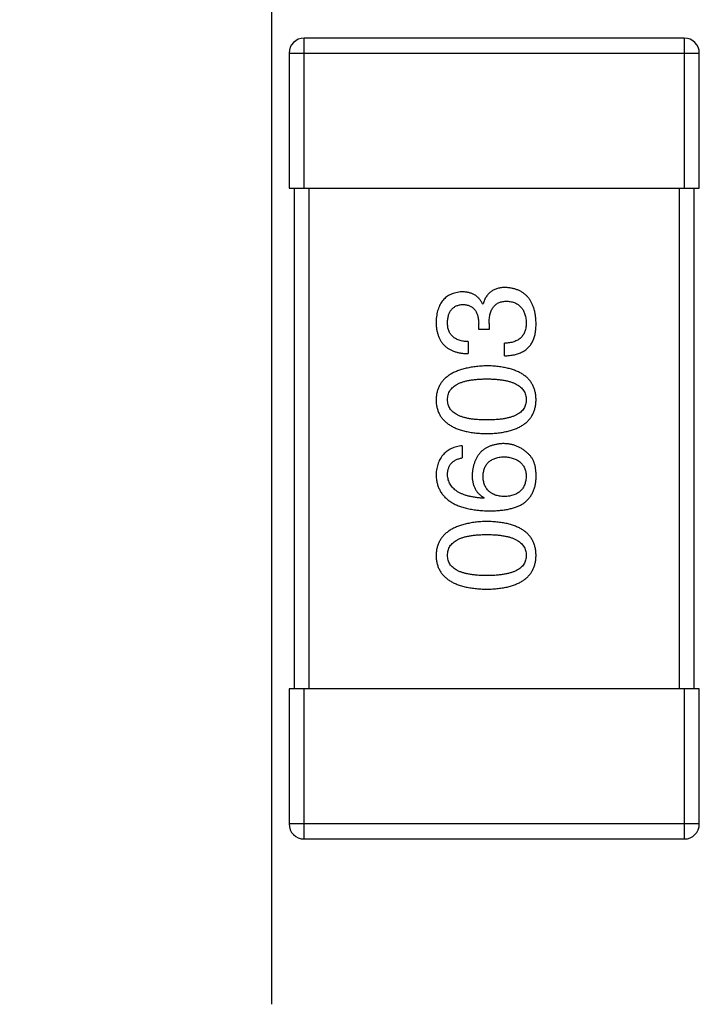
# Model space of a CAD drawing. Header units: millimetres. Extents: x 42 to 554, y 166 to 335.
# Tile 307 of 410: x 494.25 to 495.6, y 194.98 to 196.95. Entities that reach past the tile are written whole.
import ezdxf

# ---------------------------------------------------------------- set-up
doc = ezdxf.new("R2010")
doc.units = ezdxf.units.MM
doc.header["$LTSCALE"] = 30.734
doc.header["$PDMODE"] = 3
doc.header["$PDSIZE"] = 0.3125
doc.layers.get('0').update_dxf_attribs({"linetype": 'CONTINUOUS'})
doc.layers.get('Defpoints').update_dxf_attribs({"linetype": 'CONTINUOUS'})
doc.layers.add('Dim', color=6, linetype='CONTINUOUS', lineweight=13)
doc.styles.get("Standard").update_dxf_attribs({"font": 'txt', "width": 0.8})
doc.dimstyles.new('ISO-25_WS', dxfattribs={"dimscale": 1.8, "dimtxt": 2.5, "dimasz": 1.5, "dimexe": 1.25, "dimexo": 0.625, "dimtad": 1, "dimdsep": 46, "dimtxsty": 'Standard', "dimcen": 2.5, "dimadec": 0, "dimazin": 0, "dimtfac": 1, "dimtmove": 0, "dimatfit": 3, "dimfxl": 1, "dimtolj": 1, "dimtzin": 0, "dimarcsym": 0})

# ---------------------------------------------------------------- blocks, each defined once
blk = doc.blocks.new('*D40')
at = {"layer": 'Defpoints', "color": 0}
for p in [(452.7491, 205.2121), (494.7491, 205.2121), (494.7491, 197.2342)]:
    blk.add_point(p, dxfattribs=at)
at = {"layer": 'Dim', "color": 0, "lineweight": -2}
for p, q in [((452.7491, 204.0871), (452.7491, 194.9842)), ((494.7491, 204.0871), (494.7491, 194.9842)), ((455.4491, 197.2342), (492.0491, 197.2342))]:
    blk.add_line(p, q, dxfattribs=at)
at = {"layer": 'Dim', "color": 0}
for points in [[(455.4491, 197.6842), (455.4491, 196.7842), (452.7491, 197.2342)], [(492.0491, 196.7842), (492.0491, 197.6842), (494.7491, 197.2342)]]:
    blk.add_solid(points, dxfattribs=at)
at = {"layer": 'Dim', "color": 0, "insert": (473.7491, 200.6092), "char_height": 4.5, "attachment_point": 5}
blk.add_mtext('\\A1;42', dxfattribs=at)

msp = doc.modelspace()

# ---------------------------------------------------------------- linework, layer by layer
at = {"linetype": 'Continuous'}
for p, q in [((495.5743, 196.9145), (494.8143, 196.9145)), ((494.8143, 196.6145), (494.8143, 196.9145)), ((495.5743, 196.9145), (495.5743, 196.6145)), ((494.7843, 196.8845), (495.6043, 196.8845)), ((494.7843, 196.8845), (494.7843, 196.6145)), ((495.6043, 196.6145), (495.6043, 196.8845)), ((494.7843, 196.6145), (495.6043, 196.6145)), ((494.7943, 196.6145), (494.7943, 195.6145)), ((494.8243, 195.6145), (494.8243, 196.6145)), ((495.5643, 196.6145), (495.5643, 195.6145)), ((495.5943, 195.6145), (495.5943, 196.6145)), ((495.1709, 196.3835), (495.172, 196.3835)), ((495.1633, 196.3322), (495.1633, 196.3453)), ((495.184, 196.3442), (495.184, 196.3322)), ((495.184, 196.3322), (495.1633, 196.3322)), ((495.1425, 196.3081), (495.1425, 196.2841)), ((495.2146, 196.2797), (495.2146, 196.3049)), ((495.1305, 196.1), (495.1305, 196.076)), ((495.1742, 195.9962), (495.1731, 195.9951)), ((495.6043, 195.6145), (494.7843, 195.6145)), ((494.7843, 195.6145), (494.7843, 195.3445)), ((494.8143, 195.3145), (494.8143, 195.6145)), ((495.5743, 195.6145), (495.5743, 195.3145)), ((495.6043, 195.3445), (495.6043, 195.6145)), ((495.6043, 195.3445), (494.7843, 195.3445)), ((494.8143, 195.3145), (495.5743, 195.3145))]:
    msp.add_line(p, q, dxfattribs=at)
for centre, start, end in [((494.8143, 196.8845), 90, 180), ((495.5743, 196.8845), 0, 90), ((494.8143, 195.3445), 180, 270), ((495.5743, 195.3445), 270, 0)]:
    msp.add_arc(centre, 0.03, start, end, dxfattribs=at)
for points, knots in [([(495.1294, 196.4076), (495.1274, 196.4074), (495.1235, 196.4071), (495.1179, 196.406), (495.1126, 196.4046), (495.1077, 196.4027), (495.1032, 196.4004), (495.0991, 196.3977), (495.0953, 196.3945), (495.0919, 196.391), (495.0888, 196.387), (495.0862, 196.3825), (495.0839, 196.3777), (495.082, 196.3725), (495.0804, 196.3668), (495.0793, 196.3607), (495.0784, 196.3543), (495.0781, 196.3498), (495.078, 196.3475)], [0, 0, 0, 0, 0.067521, 0.132139, 0.193339, 0.252064, 0.309083, 0.364848, 0.420021, 0.475612, 0.532002, 0.589602, 0.649896, 0.712634, 0.778603, 0.848416, 0.922155, 1, 1, 1, 1]), ([(495.1709, 196.3835), (495.17, 196.3855), (495.1681, 196.3892), (495.1644, 196.3941), (495.16, 196.3983), (495.1551, 196.4018), (495.1495, 196.4044), (495.1434, 196.4063), (495.1366, 196.4074), (495.1318, 196.4075), (495.1294, 196.4076)], [0, 0, 0, 0, 0.125227, 0.244792, 0.361427, 0.478215, 0.59667, 0.722058, 0.856314, 1, 1, 1, 1]), ([(495.2168, 196.4163), (495.2154, 196.4163), (495.2126, 196.4163), (495.2085, 196.4158), (495.2046, 196.4153), (495.2009, 196.4143), (495.1974, 196.4132), (495.1941, 196.4118), (495.191, 196.4101), (495.1881, 196.4082), (495.1854, 196.406), (495.1829, 196.4036), (495.1806, 196.4008), (495.1784, 196.3979), (495.1765, 196.3947), (495.1748, 196.3912), (495.1733, 196.3875), (495.1724, 196.3849), (495.172, 196.3835)], [0, 0, 0, 0, 0.071215, 0.138707, 0.20396, 0.266995, 0.327734, 0.387609, 0.445602, 0.503345, 0.561136, 0.618597, 0.677672, 0.738255, 0.799989, 0.863961, 0.930555, 1, 1, 1, 1]), ([(495.278, 196.3453), (495.2779, 196.348), (495.2776, 196.3534), (495.2767, 196.3611), (495.2753, 196.3683), (495.2735, 196.3751), (495.2712, 196.3813), (495.2685, 196.387), (495.2654, 196.3923), (495.2617, 196.397), (495.2577, 196.4012), (495.2531, 196.4049), (495.2482, 196.4081), (495.2427, 196.4108), (495.2369, 196.413), (495.2306, 196.4146), (495.2239, 196.4158), (495.2192, 196.4162), (495.2168, 196.4163)], [0, 0, 0, 0, 0.078078, 0.151942, 0.221594, 0.28726, 0.350176, 0.409768, 0.467648, 0.523784, 0.578904, 0.634014, 0.689819, 0.746826, 0.805875, 0.867063, 0.931764, 1, 1, 1, 1]), ([(495.101, 196.3464), (495.101, 196.3478), (495.1012, 196.3504), (495.1017, 196.3543), (495.1023, 196.3579), (495.1032, 196.3613), (495.1043, 196.3645), (495.1057, 196.3673), (495.1073, 196.37), (495.1091, 196.3724), (495.1111, 196.3745), (495.1134, 196.3764), (495.1159, 196.3781), (495.1186, 196.3794), (495.1215, 196.3806), (495.1247, 196.3815), (495.1281, 196.3821), (495.1304, 196.3823), (495.1316, 196.3825)], [0, 0, 0, 0, 0.078051, 0.151197, 0.220412, 0.286742, 0.34933, 0.409464, 0.467368, 0.52298, 0.578639, 0.633998, 0.690142, 0.746855, 0.805868, 0.867776, 0.932345, 1, 1, 1, 1]), ([(495.1316, 196.3825), (495.1328, 196.3824), (495.1352, 196.3822), (495.1387, 196.3817), (495.142, 196.3809), (495.145, 196.3798), (495.1478, 196.3784), (495.1504, 196.3767), (495.1528, 196.3749), (495.1549, 196.3726), (495.1567, 196.3702), (495.1584, 196.3674), (495.1598, 196.3644), (495.161, 196.3611), (495.1619, 196.3575), (495.1626, 196.3537), (495.1631, 196.3496), (495.1632, 196.3468), (495.1633, 196.3453)], [0, 0, 0, 0, 0.067741, 0.131599, 0.192143, 0.249977, 0.306453, 0.361639, 0.416449, 0.471489, 0.527582, 0.584873, 0.644974, 0.70814, 0.77492, 0.845909, 0.920585, 1, 1, 1, 1]), ([(495.184, 196.3442), (495.184, 196.346), (495.1841, 196.3495), (495.1846, 196.3546), (495.1852, 196.3593), (495.1862, 196.3637), (495.1875, 196.3678), (495.189, 196.3715), (495.1909, 196.3748), (495.193, 196.3778), (495.1954, 196.3805), (495.1981, 196.3828), (495.2011, 196.3847), (495.2043, 196.3863), (495.2079, 196.3875), (495.2117, 196.3884), (495.2158, 196.3889), (495.2186, 196.389), (495.2201, 196.389)], [0, 0, 0, 0, 0.082495, 0.159728, 0.232496, 0.300725, 0.365163, 0.425859, 0.483728, 0.538892, 0.592921, 0.646195, 0.699968, 0.754746, 0.811387, 0.870806, 0.933482, 1, 1, 1, 1]), ([(495.2201, 196.389), (495.2216, 196.3889), (495.2244, 196.3887), (495.2285, 196.3879), (495.2324, 196.387), (495.236, 196.3856), (495.2393, 196.384), (495.2424, 196.3821), (495.2452, 196.3798), (495.2478, 196.3773), (495.25, 196.3745), (495.252, 196.3713), (495.2538, 196.3679), (495.2552, 196.3642), (495.2564, 196.3601), (495.2573, 196.3558), (495.258, 196.3512), (495.2582, 196.348), (495.2583, 196.3464)], [0, 0, 0, 0, 0.068514, 0.133941, 0.195994, 0.255362, 0.312994, 0.369441, 0.424687, 0.480522, 0.537148, 0.594801, 0.654411, 0.716817, 0.781981, 0.850498, 0.923306, 1, 1, 1, 1]), ([(495.078, 196.3475), (495.0781, 196.345), (495.0783, 196.3401), (495.0792, 196.333), (495.0805, 196.3264), (495.0824, 196.3202), (495.0846, 196.3145), (495.0875, 196.3094), (495.0908, 196.3046), (495.0946, 196.3004), (495.0989, 196.2966), (495.1037, 196.2934), (495.109, 196.2907), (495.1148, 196.2883), (495.121, 196.2865), (495.1278, 196.2852), (495.135, 196.2843), (495.1399, 196.2842), (495.1425, 196.2841)], [0, 0, 0, 0, 0.073232, 0.142595, 0.207997, 0.270074, 0.329156, 0.386529, 0.441846, 0.496976, 0.551877, 0.607941, 0.665637, 0.725446, 0.788542, 0.855101, 0.925196, 1, 1, 1, 1]), ([(495.1425, 196.3081), (495.1408, 196.3082), (495.1376, 196.3083), (495.1329, 196.3089), (495.1285, 196.3097), (495.1244, 196.3109), (495.1206, 196.3123), (495.1172, 196.314), (495.1141, 196.3159), (495.1113, 196.3182), (495.1088, 196.3207), (495.1067, 196.3236), (495.1049, 196.3267), (495.1035, 196.3301), (495.1023, 196.3338), (495.1015, 196.3377), (495.1011, 196.342), (495.101, 196.3449), (495.101, 196.3464)], [0, 0, 0, 0, 0.078134, 0.15164, 0.221358, 0.286689, 0.348614, 0.407697, 0.464247, 0.520153, 0.574432, 0.629291, 0.684538, 0.742032, 0.801329, 0.863637, 0.930123, 1, 1, 1, 1]), ([(495.2583, 196.3464), (495.2583, 196.3448), (495.2583, 196.3416), (495.2577, 196.337), (495.2569, 196.3327), (495.2557, 196.3287), (495.2542, 196.325), (495.2523, 196.3216), (495.25, 196.3185), (495.2475, 196.3157), (495.2445, 196.3133), (495.2413, 196.3111), (495.2377, 196.3093), (495.2337, 196.3078), (495.2294, 196.3065), (495.2248, 196.3057), (495.2198, 196.3051), (495.2164, 196.3049), (495.2146, 196.3049)], [0, 0, 0, 0, 0.071272, 0.13882, 0.201858, 0.262757, 0.320043, 0.376709, 0.431462, 0.486034, 0.541209, 0.597703, 0.65589, 0.717768, 0.782056, 0.850407, 0.92277, 1, 1, 1, 1]), ([(495.2715, 196.3092), (495.272, 196.3104), (495.2731, 196.3127), (495.2744, 196.3165), (495.2755, 196.3205), (495.2764, 196.3249), (495.2771, 196.3296), (495.2777, 196.3345), (495.2779, 196.3398), (495.278, 196.3434), (495.278, 196.3453)], [0, 0, 0, 0, 0.101955, 0.208983, 0.322698, 0.44339, 0.570851, 0.70629, 0.84885, 1, 1, 1, 1]), ([(495.2146, 196.2797), (495.2164, 196.2798), (495.2199, 196.2799), (495.225, 196.2804), (495.2299, 196.2811), (495.2345, 196.2819), (495.2389, 196.283), (495.2431, 196.2843), (495.247, 196.2859), (495.2507, 196.2876), (495.2541, 196.2895), (495.2574, 196.2917), (495.2603, 196.2941), (495.263, 196.2967), (495.2655, 196.2995), (495.2677, 196.3025), (495.2698, 196.3058), (495.2709, 196.3081), (495.2715, 196.3092)], [0, 0, 0, 0, 0.078937, 0.154495, 0.226898, 0.296844, 0.363348, 0.427781, 0.48946, 0.549586, 0.607902, 0.664733, 0.720805, 0.776157, 0.831175, 0.886736, 0.943094, 1, 1, 1, 1]), ([(495.1797, 196.2598), (495.1756, 196.2596), (495.1678, 196.2593), (495.1565, 196.2581), (495.146, 196.2565), (495.1362, 196.2545), (495.1271, 196.252), (495.1189, 196.2489), (495.1113, 196.2454), (495.1046, 196.2414), (495.0985, 196.2369), (495.0932, 196.2319), (495.0888, 196.2265), (495.085, 196.2205), (495.0821, 196.2141), (495.0799, 196.2072), (495.0785, 196.1998), (495.0782, 196.1947), (495.078, 196.192)], [0, 0, 0, 0, 0.088475, 0.171606, 0.249595, 0.322626, 0.391327, 0.455765, 0.516374, 0.573675, 0.628522, 0.681161, 0.732559, 0.783563, 0.83504, 0.887639, 0.942585, 1, 1, 1, 1]), ([(495.278, 196.192), (495.2779, 196.1947), (495.2777, 196.1999), (495.2764, 196.2074), (495.2744, 196.2144), (495.2716, 196.2209), (495.2681, 196.2269), (495.2638, 196.2325), (495.2587, 196.2375), (495.2529, 196.242), (495.2463, 196.246), (495.239, 196.2494), (495.2309, 196.2524), (495.2221, 196.2549), (495.2126, 196.2569), (495.2023, 196.2584), (495.1912, 196.2594), (495.1836, 196.2597), (495.1797, 196.2598)], [0, 0, 0, 0, 0.059134, 0.115603, 0.169236, 0.221572, 0.273254, 0.32474, 0.377319, 0.431815, 0.488555, 0.548609, 0.612242, 0.680182, 0.75251, 0.829782, 0.91231, 1, 1, 1, 1]), ([(495.101, 196.192), (495.101, 196.1937), (495.1012, 196.197), (495.1021, 196.2018), (495.1036, 196.2062), (495.1058, 196.2103), (495.1086, 196.214), (495.112, 196.2175), (495.1161, 196.2206), (495.1207, 196.2234), (495.126, 196.2258), (495.1318, 196.2279), (495.1383, 196.2296), (495.1454, 196.2311), (495.1531, 196.2322), (495.1614, 196.233), (495.1703, 196.2335), (495.1765, 196.2335), (495.1797, 196.2336)], [0, 0, 0, 0, 0.050604, 0.098688, 0.145699, 0.191791, 0.238625, 0.286717, 0.337546, 0.391814, 0.449755, 0.512106, 0.579685, 0.652048, 0.730262, 0.814146, 0.904281, 1, 1, 1, 1]), ([(495.1797, 196.2336), (495.1828, 196.2335), (495.1889, 196.2335), (495.1977, 196.233), (495.2059, 196.2322), (495.2135, 196.2311), (495.2205, 196.2297), (495.227, 196.2279), (495.2328, 196.2258), (495.2381, 196.2233), (495.2427, 196.2206), (495.2468, 196.2175), (495.2503, 196.2141), (495.2531, 196.2103), (495.2553, 196.2062), (495.257, 196.2018), (495.258, 196.197), (495.2582, 196.1937), (495.2583, 196.192)], [0, 0, 0, 0, 0.094834, 0.184067, 0.267029, 0.344713, 0.417334, 0.484367, 0.546941, 0.604717, 0.65953, 0.710539, 0.759381, 0.806382, 0.853027, 0.900623, 0.949121, 1, 1, 1, 1]), ([(495.078, 196.192), (495.0781, 196.1894), (495.0784, 196.1842), (495.0797, 196.1767), (495.0818, 196.1697), (495.0846, 196.1632), (495.0883, 196.1571), (495.0928, 196.1516), (495.098, 196.1466), (495.104, 196.1422), (495.1108, 196.1381), (495.1184, 196.1347), (495.1267, 196.1317), (495.1358, 196.1292), (495.1457, 196.1272), (495.1563, 196.1257), (495.1677, 196.1247), (495.1756, 196.1244), (495.1797, 196.1243)], [0, 0, 0, 0, 0.057911, 0.113262, 0.165956, 0.217443, 0.268511, 0.319665, 0.372, 0.426129, 0.483365, 0.543779, 0.607756, 0.676562, 0.749704, 0.827713, 0.911177, 1, 1, 1, 1]), ([(495.1797, 196.1516), (495.1765, 196.1516), (495.1703, 196.1517), (495.1614, 196.1522), (495.1531, 196.1529), (495.1454, 196.154), (495.1383, 196.1555), (495.1318, 196.1571), (495.126, 196.1592), (495.1207, 196.1616), (495.1161, 196.1643), (495.112, 196.1672), (495.1086, 196.1706), (495.1058, 196.1743), (495.1036, 196.1783), (495.1021, 196.1826), (495.1012, 196.1872), (495.101, 196.1904), (495.101, 196.192)], [0, 0, 0, 0, 0.096452, 0.187278, 0.271765, 0.350519, 0.423437, 0.491321, 0.554011, 0.612224, 0.666281, 0.717003, 0.764884, 0.811423, 0.856783, 0.902993, 0.950236, 1, 1, 1, 1]), ([(495.1797, 196.1243), (495.1836, 196.1244), (495.1912, 196.1247), (495.2023, 196.1257), (495.2126, 196.1272), (495.2221, 196.1292), (495.2309, 196.1317), (495.239, 196.1347), (495.2463, 196.1381), (495.2529, 196.1422), (495.2587, 196.1466), (495.2638, 196.1516), (495.2681, 196.1572), (495.2716, 196.1632), (495.2744, 196.1697), (495.2764, 196.1767), (495.2777, 196.1842), (495.2779, 196.1894), (495.278, 196.192)], [0, 0, 0, 0, 0.087693, 0.170223, 0.247496, 0.319826, 0.387768, 0.451403, 0.511459, 0.568358, 0.622671, 0.675251, 0.726739, 0.778422, 0.830759, 0.884394, 0.940865, 1, 1, 1, 1]), ([(495.2583, 196.192), (495.2583, 196.1904), (495.2582, 196.1872), (495.2573, 196.1826), (495.2557, 196.1782), (495.2535, 196.1743), (495.2507, 196.1706), (495.2473, 196.1672), (495.2433, 196.1643), (495.2386, 196.1616), (495.2334, 196.1592), (495.2275, 196.1571), (495.221, 196.1555), (495.2139, 196.154), (495.2062, 196.1529), (495.1979, 196.1522), (495.189, 196.1517), (495.1828, 196.1516), (495.1797, 196.1516)], [0, 0, 0, 0, 0.049766, 0.097012, 0.143225, 0.188786, 0.235079, 0.282962, 0.333687, 0.387747, 0.445963, 0.508657, 0.576545, 0.649868, 0.72822, 0.812712, 0.903543, 1, 1, 1, 1]), ([(495.2124, 196.1044), (495.2101, 196.1043), (495.2055, 196.104), (495.1989, 196.103), (495.1927, 196.1016), (495.1869, 196.0998), (495.1815, 196.0975), (495.1765, 196.0947), (495.1719, 196.0915), (495.1678, 196.0878), (495.1642, 196.0836), (495.1608, 196.079), (495.158, 196.074), (495.1556, 196.0685), (495.1535, 196.0625), (495.152, 196.0561), (495.1508, 196.0492), (495.1504, 196.0445), (495.1502, 196.0421)], [0, 0, 0, 0, 0.071527, 0.139094, 0.20346, 0.264939, 0.323904, 0.381383, 0.437591, 0.493343, 0.549401, 0.606085, 0.664838, 0.725424, 0.788712, 0.855452, 0.925772, 1, 1, 1, 1]), ([(495.2616, 196.0847), (495.2599, 196.0863), (495.2565, 196.0894), (495.2509, 196.0934), (495.245, 196.0968), (495.239, 196.0996), (495.2327, 196.1017), (495.2262, 196.1033), (495.2194, 196.1042), (495.2148, 196.1043), (495.2124, 196.1044)], [0, 0, 0, 0, 0.129393, 0.255335, 0.378531, 0.500878, 0.622934, 0.746191, 0.87096, 1, 1, 1, 1]), ([(495.1305, 196.1), (495.1285, 196.0998), (495.1246, 196.0993), (495.119, 196.098), (495.1137, 196.0964), (495.1088, 196.0944), (495.1042, 196.0921), (495.1, 196.0894), (495.0962, 196.0863), (495.0927, 196.0829), (495.0896, 196.079), (495.0868, 196.0748), (495.0844, 196.0703), (495.0824, 196.0653), (495.0808, 196.06), (495.0795, 196.0544), (495.0785, 196.0483), (495.0782, 196.0442), (495.078, 196.0421)], [0, 0, 0, 0, 0.06947, 0.136096, 0.199592, 0.260665, 0.319672, 0.377156, 0.433415, 0.489984, 0.546535, 0.604276, 0.663499, 0.725182, 0.788953, 0.855683, 0.926216, 1, 1, 1, 1]), ([(495.278, 196.0355), (495.2781, 196.0383), (495.2782, 196.0437), (495.2775, 196.0515), (495.2764, 196.0587), (495.2746, 196.0652), (495.2723, 196.0711), (495.2693, 196.0763), (495.2659, 196.0809), (495.263, 196.0835), (495.2616, 196.0847)], [0, 0, 0, 0, 0.156782, 0.301945, 0.436395, 0.561474, 0.678489, 0.78853, 0.894967, 1, 1, 1, 1]), ([(495.101, 196.0421), (495.101, 196.0443), (495.1012, 196.0487), (495.1026, 196.0548), (495.1049, 196.0602), (495.1082, 196.0649), (495.1125, 196.0688), (495.1176, 196.072), (495.1237, 196.0745), (495.1282, 196.0754), (495.1305, 196.076)], [0, 0, 0, 0, 0.136586, 0.261496, 0.378089, 0.490612, 0.605522, 0.725767, 0.8561, 1, 1, 1, 1]), ([(495.172, 196.0388), (495.1721, 196.0403), (495.1722, 196.0432), (495.1728, 196.0475), (495.1737, 196.0515), (495.1749, 196.0552), (495.1765, 196.0586), (495.1783, 196.0618), (495.1805, 196.0647), (495.1829, 196.0673), (495.1857, 196.0696), (495.1887, 196.0717), (495.1921, 196.0734), (495.1958, 196.075), (495.1998, 196.0761), (495.2041, 196.0771), (495.2087, 196.0778), (495.2119, 196.078), (495.2135, 196.0781)], [0, 0, 0, 0, 0.069884, 0.136529, 0.199638, 0.259844, 0.317774, 0.374356, 0.430026, 0.485148, 0.5409, 0.597889, 0.657472, 0.718614, 0.783613, 0.85129, 0.923712, 1, 1, 1, 1]), ([(495.2135, 196.0781), (495.2153, 196.078), (495.2186, 196.0778), (495.2235, 196.0771), (495.228, 196.0762), (495.2323, 196.075), (495.2362, 196.0736), (495.2398, 196.0718), (495.2431, 196.0698), (495.2461, 196.0676), (495.2487, 196.065), (495.2511, 196.0622), (495.2531, 196.0591), (495.2548, 196.0558), (495.2562, 196.0522), (495.2573, 196.0483), (495.258, 196.0442), (495.2582, 196.0414), (495.2583, 196.0399)], [0, 0, 0, 0, 0.078863, 0.153308, 0.223539, 0.289857, 0.35341, 0.413572, 0.471721, 0.528235, 0.584279, 0.638781, 0.69466, 0.751251, 0.809198, 0.869697, 0.933318, 1, 1, 1, 1]), ([(495.078, 196.0421), (495.0782, 196.0393), (495.0785, 196.0337), (495.08, 196.0257), (495.0823, 196.0183), (495.0853, 196.0113), (495.0892, 196.0049), (495.0939, 195.999), (495.0993, 195.9936), (495.1057, 195.9889), (495.1127, 195.9846), (495.1206, 195.9809), (495.1292, 195.9777), (495.1386, 195.9751), (495.1489, 195.973), (495.1599, 195.9715), (495.1717, 195.9703), (495.1798, 195.9701), (495.184, 195.9699)], [0, 0, 0, 0, 0.058957, 0.115262, 0.16907, 0.221312, 0.273147, 0.324961, 0.377649, 0.432026, 0.488925, 0.549039, 0.612912, 0.680653, 0.753056, 0.830314, 0.912483, 1, 1, 1, 1]), ([(495.1731, 195.9951), (495.1703, 195.9953), (495.1648, 195.9957), (495.1568, 195.9967), (495.1494, 195.998), (495.1425, 195.9996), (495.1361, 196.0014), (495.1302, 196.0036), (495.1249, 196.0061), (495.1201, 196.0089), (495.1159, 196.012), (495.1121, 196.0154), (495.1089, 196.0191), (495.1063, 196.0231), (495.104, 196.0274), (495.1025, 196.0321), (495.1014, 196.037), (495.1011, 196.0403), (495.101, 196.0421)], [0, 0, 0, 0, 0.089218, 0.173709, 0.252753, 0.326963, 0.397099, 0.462534, 0.524018, 0.582178, 0.637235, 0.689955, 0.741228, 0.791618, 0.841661, 0.892925, 0.945259, 1, 1, 1, 1]), ([(495.1502, 196.0421), (495.1502, 196.0394), (495.1503, 196.0343), (495.1515, 196.027), (495.1534, 196.0203), (495.156, 196.0142), (495.1594, 196.0087), (495.1636, 196.0038), (495.1685, 195.9996), (495.1723, 195.9973), (495.1742, 195.9962)], [0, 0, 0, 0, 0.144617, 0.279572, 0.40596, 0.526097, 0.64389, 0.760003, 0.877724, 1, 1, 1, 1]), ([(495.2146, 195.9984), (495.213, 195.9985), (495.2097, 195.9987), (495.2049, 195.9994), (495.2005, 196.0004), (495.1964, 196.0016), (495.1926, 196.0032), (495.1892, 196.005), (495.186, 196.0071), (495.1832, 196.0095), (495.1806, 196.0122), (495.1785, 196.0152), (495.1765, 196.0184), (495.175, 196.022), (495.1737, 196.0258), (495.1728, 196.0299), (495.1722, 196.0342), (495.1721, 196.0372), (495.172, 196.0388)], [0, 0, 0, 0, 0.076072, 0.148369, 0.216753, 0.281358, 0.342792, 0.401604, 0.458929, 0.514444, 0.569818, 0.625343, 0.681554, 0.739608, 0.800134, 0.863477, 0.929547, 1, 1, 1, 1]), ([(495.2583, 196.0399), (495.2583, 196.0383), (495.2582, 196.0352), (495.2575, 196.0307), (495.2566, 196.0265), (495.2553, 196.0226), (495.2537, 196.0189), (495.2517, 196.0156), (495.2495, 196.0125), (495.2469, 196.0098), (495.244, 196.0073), (495.2407, 196.0052), (495.2372, 196.0032), (495.2333, 196.0017), (495.2291, 196.0004), (495.2246, 195.9994), (495.2197, 195.9987), (495.2164, 195.9985), (495.2146, 195.9984)], [0, 0, 0, 0, 0.070403, 0.137196, 0.200053, 0.260887, 0.31876, 0.37535, 0.430743, 0.485927, 0.541678, 0.598832, 0.657726, 0.719441, 0.783504, 0.851852, 0.923533, 1, 1, 1, 1]), ([(495.2518, 195.9842), (495.2538, 195.9856), (495.2578, 195.9886), (495.2629, 195.9938), (495.2674, 195.9995), (495.271, 196.0057), (495.274, 196.0124), (495.2761, 196.0197), (495.2776, 196.0274), (495.2779, 196.0328), (495.278, 196.0355)], [0, 0, 0, 0, 0.125033, 0.246266, 0.36603, 0.485265, 0.606781, 0.732144, 0.862551, 1, 1, 1, 1]), ([(495.184, 195.9699), (495.1876, 195.97), (495.1945, 195.97), (495.2045, 195.9708), (495.2139, 195.9718), (495.2227, 195.9734), (495.2309, 195.9754), (495.2385, 195.9778), (495.2454, 195.9807), (495.2497, 195.983), (495.2518, 195.9842)], [0, 0, 0, 0, 0.151498, 0.29521, 0.430242, 0.557137, 0.677306, 0.790845, 0.898111, 1, 1, 1, 1]), ([(495.1797, 195.9489), (495.1756, 195.9488), (495.1678, 195.9484), (495.1565, 195.9473), (495.146, 195.9457), (495.1362, 195.9436), (495.1271, 195.9411), (495.1189, 195.9381), (495.1113, 195.9346), (495.1046, 195.9305), (495.0985, 195.926), (495.0932, 195.9211), (495.0888, 195.9156), (495.085, 195.9096), (495.0821, 195.9032), (495.0799, 195.8963), (495.0785, 195.8889), (495.0782, 195.8838), (495.078, 195.8812)], [0, 0, 0, 0, 0.088475, 0.171606, 0.249595, 0.322626, 0.391327, 0.455765, 0.516374, 0.573675, 0.628522, 0.681161, 0.732559, 0.783563, 0.83504, 0.887639, 0.942585, 1, 1, 1, 1]), ([(495.278, 195.8812), (495.2779, 195.8838), (495.2777, 195.889), (495.2764, 195.8965), (495.2744, 195.9035), (495.2716, 195.91), (495.2681, 195.9161), (495.2638, 195.9216), (495.2587, 195.9266), (495.2529, 195.9311), (495.2463, 195.9351), (495.239, 195.9385), (495.2309, 195.9415), (495.2221, 195.944), (495.2126, 195.9461), (495.2023, 195.9475), (495.1912, 195.9485), (495.1836, 195.9488), (495.1797, 195.9489)], [0, 0, 0, 0, 0.059134, 0.115603, 0.169236, 0.221572, 0.273254, 0.32474, 0.377319, 0.431815, 0.488555, 0.548609, 0.612242, 0.680182, 0.75251, 0.829782, 0.91231, 1, 1, 1, 1]), ([(495.101, 195.8812), (495.101, 195.8829), (495.1012, 195.8861), (495.1021, 195.8909), (495.1036, 195.8953), (495.1058, 195.8994), (495.1086, 195.9032), (495.112, 195.9066), (495.1161, 195.9097), (495.1207, 195.9125), (495.126, 195.9149), (495.1318, 195.917), (495.1383, 195.9188), (495.1454, 195.9202), (495.1531, 195.9213), (495.1614, 195.9221), (495.1703, 195.9226), (495.1765, 195.9227), (495.1797, 195.9227)], [0, 0, 0, 0, 0.050604, 0.098688, 0.145699, 0.191791, 0.238625, 0.286717, 0.337546, 0.391814, 0.449755, 0.512106, 0.579685, 0.652048, 0.730262, 0.814146, 0.904281, 1, 1, 1, 1]), ([(495.1797, 195.9227), (495.1828, 195.9227), (495.1889, 195.9226), (495.1977, 195.9221), (495.2059, 195.9213), (495.2135, 195.9202), (495.2205, 195.9188), (495.227, 195.917), (495.2328, 195.9149), (495.2381, 195.9125), (495.2427, 195.9097), (495.2468, 195.9066), (495.2503, 195.9032), (495.2531, 195.8994), (495.2553, 195.8953), (495.257, 195.8909), (495.258, 195.8861), (495.2582, 195.8829), (495.2583, 195.8812)], [0, 0, 0, 0, 0.094834, 0.184067, 0.267029, 0.344713, 0.417334, 0.484367, 0.546941, 0.604717, 0.65953, 0.710539, 0.759381, 0.806382, 0.853027, 0.900623, 0.949121, 1, 1, 1, 1]), ([(495.078, 195.8812), (495.0781, 195.8785), (495.0784, 195.8733), (495.0797, 195.8658), (495.0818, 195.8588), (495.0846, 195.8523), (495.0883, 195.8463), (495.0928, 195.8408), (495.098, 195.8358), (495.104, 195.8313), (495.1108, 195.8273), (495.1184, 195.8238), (495.1267, 195.8208), (495.1358, 195.8183), (495.1457, 195.8163), (495.1563, 195.8148), (495.1677, 195.8138), (495.1756, 195.8136), (495.1797, 195.8134)], [0, 0, 0, 0, 0.057911, 0.113262, 0.165956, 0.217443, 0.268511, 0.319665, 0.372, 0.426129, 0.483365, 0.543779, 0.607756, 0.676562, 0.749704, 0.827713, 0.911177, 1, 1, 1, 1]), ([(495.1797, 195.8407), (495.1765, 195.8408), (495.1703, 195.8408), (495.1614, 195.8413), (495.1531, 195.8421), (495.1454, 195.8431), (495.1383, 195.8446), (495.1318, 195.8463), (495.126, 195.8483), (495.1207, 195.8507), (495.1161, 195.8534), (495.112, 195.8564), (495.1086, 195.8597), (495.1058, 195.8634), (495.1036, 195.8674), (495.1021, 195.8717), (495.1012, 195.8764), (495.101, 195.8795), (495.101, 195.8812)], [0, 0, 0, 0, 0.096452, 0.187278, 0.271765, 0.350519, 0.423437, 0.491321, 0.554011, 0.612224, 0.666281, 0.717003, 0.764884, 0.811423, 0.856783, 0.902993, 0.950236, 1, 1, 1, 1]), ([(495.1797, 195.8134), (495.1836, 195.8136), (495.1912, 195.8138), (495.2023, 195.8148), (495.2126, 195.8163), (495.2221, 195.8183), (495.2309, 195.8208), (495.239, 195.8238), (495.2463, 195.8273), (495.2529, 195.8313), (495.2587, 195.8358), (495.2638, 195.8408), (495.2681, 195.8463), (495.2716, 195.8523), (495.2744, 195.8588), (495.2764, 195.8658), (495.2777, 195.8734), (495.2779, 195.8785), (495.278, 195.8812)], [0, 0, 0, 0, 0.087693, 0.170223, 0.247496, 0.319826, 0.387768, 0.451403, 0.511459, 0.568358, 0.622671, 0.675251, 0.726739, 0.778422, 0.830759, 0.884394, 0.940865, 1, 1, 1, 1]), ([(495.2583, 195.8812), (495.2583, 195.8795), (495.2582, 195.8764), (495.2573, 195.8717), (495.2557, 195.8674), (495.2535, 195.8634), (495.2507, 195.8597), (495.2473, 195.8564), (495.2433, 195.8534), (495.2386, 195.8507), (495.2334, 195.8483), (495.2275, 195.8463), (495.221, 195.8446), (495.2139, 195.8431), (495.2062, 195.8421), (495.1979, 195.8413), (495.189, 195.8408), (495.1828, 195.8408), (495.1797, 195.8407)], [0, 0, 0, 0, 0.049766, 0.097012, 0.143225, 0.188786, 0.235079, 0.282962, 0.333687, 0.387747, 0.445963, 0.508657, 0.576545, 0.649868, 0.72822, 0.812712, 0.903543, 1, 1, 1, 1])]:
    msp.add_open_spline(points, degree=3, knots=knots, dxfattribs=at)

# ---------------------------------------------------------------- dimensions: what is measured, and where the dimension line sits
at = {"layer": 'Dim'}
dim = msp.add_linear_dim(base=(494.7491, 197.2342), p1=(452.7491, 205.2121), p2=(494.7491, 205.2121), dimstyle='ISO-25_WS', dxfattribs=at)
dim.commit()
dim.dimension.update_dxf_attribs({"geometry": '*D40', "text_midpoint": (473.7491, 200.6092)})

doc.saveas('drawing.dxf')
